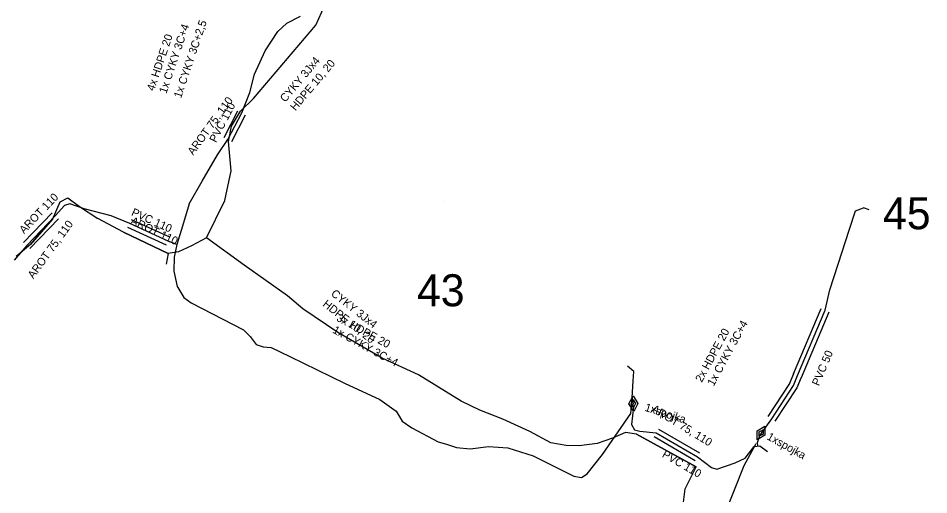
# Model space of a CAD drawing. Extents: x -651943 to -618711, y -1138561 to -1100552.
# Drawn here: x -642521.5 to -642436.1, y -1114338.4 to -1114293.7 of the extents above; entities that cross this region are included whole.
import ezdxf

# ---------------------------------------------------------------- set-up
doc = ezdxf.new("R2010")
doc.units = 0
for name, color, linetype in [('KT optika', 7, 'Continuous'), ('KT trasa', 7, 'Continuous'), ('KT zařízení', 7, 'Continuous'), ('SATT bloky', 7, 'Continuous'), ('SATT stanice', 7, 'Continuous')]:
    doc.layers.add(name, color=color, linetype=linetype)

# ---------------------------------------------------------------- blocks, each defined once
blk = doc.blocks.new('POINT_DISPLAY')
blk.add_line((0, 0), (0, 0))
blk = doc.blocks.new('TVSPO_1')
at = {"layer": 'KT zařízení'}
for p, q in [((-0.074, 0.0016), (-0.0005, 0.0439)), ((-0.0005, -0.0409), (-0.074, 0.0016)), ((-0.0353, -0.0001), (0, 0.0203)), ((-0.0005, 0.0439), (0.0728, 0.0015)), ((0.0728, 0.0015), (-0.0005, -0.0409)), ((0, 0.0203), (0.0353, 0.0001)), ((0.0353, 0.0001), (0, -0.0204)), ((0, -0.0204), (-0.0353, -0.0001))]:
    blk.add_line(p, q, dxfattribs=at)

msp = doc.modelspace()

# ---------------------------------------------------------------- linework, layer by layer
at = {"layer": 'KT optika'}
for p, q in [((-642493.59, -1114294.31), (-642492.72, -1114292.45)), ((-642496.29, -1114294.14), (-642495, -1114293.49)), ((-642499.42, -1114301.21), (-642493.59, -1114294.31)), ((-642497.15, -1114294.91), (-642496.29, -1114294.14)), ((-642498.33, -1114296.74), (-642497.15, -1114294.91)), ((-642499.33, -1114298.9), (-642498.33, -1114296.74)), ((-642499.77, -1114300.63), (-642499.33, -1114298.9)), ((-642500.62, -1114302.37), (-642499.42, -1114301.21)), ((-642500.52, -1114302.55), (-642499.77, -1114300.63)), ((-642501.81, -1114305.05), (-642500.52, -1114302.55)), ((-642501.49, -1114303.8), (-642500.62, -1114302.37)), ((-642501.75, -1114305.23), (-642501.49, -1114303.8)), ((-642502.78, -1114306.48), (-642501.81, -1114305.05)), ((-642501.52, -1114307.98), (-642501.75, -1114305.23)), ((-642504.22, -1114308.96), (-642502.78, -1114306.48)), ((-642502.11, -1114310.76), (-642501.52, -1114307.98)), ((-642505.45, -1114311.08), (-642504.22, -1114308.96)), ((-642517.53, -1114310.89), (-642516.82, -1114310.52)), ((-642516.82, -1114310.52), (-642515.72, -1114311.32)), ((-642518.25, -1114312.54), (-642517.53, -1114310.89)), ((-642517.13, -1114311.22), (-642517.99, -1114312.19)), ((-642516.62, -1114311.06), (-642517.13, -1114311.22)), ((-642515.28, -1114311.55), (-642516.62, -1114311.06)), ((-642515.72, -1114311.32), (-642513.99, -1114312.44)), ((-642512.75, -1114312.21), (-642515.28, -1114311.55)), ((-642505.45, -1114311.08), (-642506.07, -1114313.17)), ((-642503.83, -1114314.27), (-642502.11, -1114310.76)), ((-642443, -1114311.73), (-642442.26, -1114311.44)), ((-642441.729, -1114311.622), (-642442.26, -1114311.44)), ((-642517.99, -1114312.19), (-642520.67, -1114314.99)), ((-642511.02, -1114312.93), (-642512.75, -1114312.21)), ((-642443.56, -1114313.46), (-642443, -1114311.73)), ((-642520.3, -1114314.89), (-642518.26, -1114312.52)), ((-642511.6, -1114313.74), (-642513.99, -1114312.44)), ((-642507.41, -1114314.57), (-642511.02, -1114312.93)), ((-642506.07, -1114313.17), (-642506.59, -1114314.88)), ((-642511.6, -1114313.74), (-642507.42, -1114315.73)), ((-642444.62, -1114316.72), (-642443.56, -1114313.46)), ((-642520.3, -1114314.89), (-642521.67, -1114316.01)), ((-642506.59, -1114314.88), (-642507.41, -1114314.57)), ((-642506.59, -1114314.88), (-642506.86, -1114316.08)), ((-642503.83, -1114314.27), (-642505.22, -1114315)), ((-642500.29, -1114316.82), (-642503.83, -1114314.27)), ((-642520.67, -1114314.99), (-642521.83, -1114316.35)), ((-642507.42, -1114315.73), (-642507.6, -1114316.74)), ((-642506.46, -1114315.58), (-642507.42, -1114315.73)), ((-642505.22, -1114315), (-642506.46, -1114315.58)), ((-642506.86, -1114316.08), (-642506.87, -1114317.39)), ((-642506.87, -1114317.39), (-642506.56, -1114318.83)), ((-642496.24, -1114319.71), (-642500.29, -1114316.82)), ((-642445.41, -1114319.13), (-642444.62, -1114316.72)), ((-642506.56, -1114318.83), (-642506.51, -1114318.92)), ((-642506.51, -1114318.92), (-642505.95, -1114319.86)), ((-642445.86, -1114321.05), (-642445.41, -1114319.13)), ((-642505.95, -1114319.86), (-642505.25, -1114320.37)), ((-642494.79, -1114320.93), (-642496.24, -1114319.71)), ((-642505.25, -1114320.37), (-642500.35, -1114322.9)), ((-642491.53, -1114323.13), (-642494.79, -1114320.93)), ((-642448.44, -1114327.17), (-642445.86, -1114321.05)), ((-642500.35, -1114322.9), (-642499.73, -1114323.5)), ((-642499.73, -1114323.5), (-642499.16, -1114324.26)), ((-642487.37, -1114325.54), (-642491.53, -1114323.13)), ((-642499.16, -1114324.26), (-642498.51, -1114324.48)), ((-642498.51, -1114324.48), (-642497.75, -1114324.54)), ((-642497.75, -1114324.54), (-642496.01, -1114325.4)), ((-642496.01, -1114325.4), (-642490.89, -1114327.88)), ((-642483.95, -1114327.1), (-642487.37, -1114325.54)), ((-642463.79, -1114326.78), (-642464.375, -1114326.287)), ((-642463.84, -1114327.68), (-642463.79, -1114326.78)), ((-642479.97, -1114329.58), (-642483.95, -1114327.1)), ((-642463.95, -1114329.27), (-642463.84, -1114327.68)), ((-642448.82, -1114328.11), (-642448.44, -1114327.17)), ((-642490.89, -1114327.88), (-642487.57, -1114329.43)), ((-642450.86, -1114331.23), (-642448.82, -1114328.11)), ((-642487.57, -1114329.43), (-642486.06, -1114330.5)), ((-642464.06, -1114330.74), (-642463.95, -1114329.27)), ((-642463.95, -1114329.27), (-642463.84, -1114329.81)), ((-642478.22, -1114330.42), (-642479.97, -1114329.58)), ((-642463.8, -1114330.14), (-642464.01, -1114331.75)), ((-642463.8, -1114330.14), (-642463.84, -1114329.81)), ((-642486.06, -1114330.5), (-642485.49, -1114331.44)), ((-642476.04, -1114331.27), (-642478.22, -1114330.42)), ((-642466.73, -1114334.56), (-642464.06, -1114330.74)), ((-642485.49, -1114331.44), (-642484.57, -1114332.09)), ((-642473.53, -1114332.42), (-642476.04, -1114331.27)), ((-642464.01, -1114331.75), (-642463.71, -1114332.26)), ((-642451.99, -1114332.8), (-642450.86, -1114331.23)), ((-642484.57, -1114332.09), (-642482.13, -1114333.4)), ((-642471.55, -1114333.47), (-642473.53, -1114332.42)), ((-642464.56, -1114332.51), (-642465.78, -1114333.03)), ((-642463.54, -1114332.66), (-642464.56, -1114332.51)), ((-642463.71, -1114332.26), (-642463.23, -1114332.39)), ((-642463.54, -1114332.66), (-642457.95, -1114335.74)), ((-642463.23, -1114332.39), (-642461.68, -1114332.55)), ((-642461.68, -1114332.55), (-642457.83, -1114334.78)), ((-642452.19, -1114333.44), (-642451.99, -1114332.8)), ((-642482.13, -1114333.4), (-642481.34, -1114333.62)), ((-642481.34, -1114333.62), (-642480.39, -1114333.91)), ((-642470.11, -1114333.73), (-642471.55, -1114333.47)), ((-642468.9, -1114333.77), (-642470.11, -1114333.73)), ((-642467.21, -1114333.53), (-642468.9, -1114333.77)), ((-642465.78, -1114333.03), (-642467.21, -1114333.53)), ((-642452.159, -1114333.778), (-642452.19, -1114333.44)), ((-642480.39, -1114333.91), (-642479.13, -1114334.04)), ((-642479.13, -1114334.04), (-642477.39, -1114333.82)), ((-642477.39, -1114333.82), (-642475.58, -1114333.95)), ((-642475.58, -1114333.95), (-642473.2, -1114334.71)), ((-642468.14, -1114336.4), (-642466.73, -1114334.56)), ((-642453.34, -1114334.92), (-642452.51, -1114333.81)), ((-642452.51, -1114333.81), (-642451.96, -1114333.76)), ((-642451.96, -1114333.76), (-642451.26, -1114334.294)), ((-642473.2, -1114334.71), (-642469.41, -1114336.6)), ((-642457.83, -1114334.78), (-642456.49, -1114335.79)), ((-642455.99, -1114335.94), (-642454.28, -1114335.35)), ((-642454.28, -1114335.35), (-642453.34, -1114334.92)), ((-642458.96, -1114337.79), (-642457.95, -1114335.74)), ((-642456.49, -1114335.79), (-642455.99, -1114335.94)), ((-642469.41, -1114336.6), (-642468.7, -1114336.74)), ((-642468.7, -1114336.74), (-642468.14, -1114336.4)), ((-642459.15, -1114339.29), (-642458.96, -1114337.79))]:
    msp.add_line(p, q, dxfattribs=at)
at = {"layer": 'KT trasa'}
for p, q in [((-642493.59, -1114294.31), (-642492.72, -1114292.45)), ((-642496.29, -1114294.14), (-642495, -1114293.49)), ((-642499.42, -1114301.21), (-642493.59, -1114294.31)), ((-642497.15, -1114294.91), (-642496.29, -1114294.14)), ((-642498.33, -1114296.74), (-642497.15, -1114294.91)), ((-642499.33, -1114298.9), (-642498.33, -1114296.74)), ((-642499.77, -1114300.63), (-642499.33, -1114298.9)), ((-642500.62, -1114302.37), (-642499.42, -1114301.21)), ((-642500.52, -1114302.55), (-642499.77, -1114300.63)), ((-642501.81, -1114305.05), (-642500.52, -1114302.55)), ((-642501.49, -1114303.8), (-642500.62, -1114302.37)), ((-642501.75, -1114305.23), (-642501.49, -1114303.8)), ((-642502.78, -1114306.48), (-642501.81, -1114305.05)), ((-642501.52, -1114307.98), (-642501.75, -1114305.23)), ((-642504.22, -1114308.96), (-642502.78, -1114306.48)), ((-642502.11, -1114310.76), (-642501.52, -1114307.98)), ((-642505.45, -1114311.08), (-642504.22, -1114308.96)), ((-642517.53, -1114310.89), (-642516.82, -1114310.52)), ((-642516.82, -1114310.52), (-642515.72, -1114311.32)), ((-642518.25, -1114312.54), (-642517.53, -1114310.89)), ((-642517.13, -1114311.22), (-642517.99, -1114312.19)), ((-642516.62, -1114311.06), (-642517.13, -1114311.22)), ((-642515.28, -1114311.55), (-642516.62, -1114311.06)), ((-642515.72, -1114311.32), (-642513.99, -1114312.44)), ((-642512.75, -1114312.21), (-642515.28, -1114311.55)), ((-642505.45, -1114311.08), (-642506.07, -1114313.17)), ((-642503.83, -1114314.27), (-642502.11, -1114310.76)), ((-642443, -1114311.73), (-642442.26, -1114311.44)), ((-642441.729, -1114311.622), (-642442.26, -1114311.44)), ((-642517.99, -1114312.19), (-642520.67, -1114314.99)), ((-642511.02, -1114312.93), (-642512.75, -1114312.21)), ((-642443.56, -1114313.46), (-642443, -1114311.73)), ((-642520.3, -1114314.89), (-642518.26, -1114312.52)), ((-642511.6, -1114313.74), (-642513.99, -1114312.44)), ((-642507.41, -1114314.57), (-642511.02, -1114312.93)), ((-642506.07, -1114313.17), (-642506.59, -1114314.88)), ((-642511.6, -1114313.74), (-642507.42, -1114315.73)), ((-642444.62, -1114316.72), (-642443.56, -1114313.46)), ((-642520.3, -1114314.89), (-642521.67, -1114316.01)), ((-642506.59, -1114314.88), (-642507.41, -1114314.57)), ((-642506.59, -1114314.88), (-642506.86, -1114316.08)), ((-642503.83, -1114314.27), (-642505.22, -1114315)), ((-642500.29, -1114316.82), (-642503.83, -1114314.27)), ((-642520.67, -1114314.99), (-642521.83, -1114316.35)), ((-642507.42, -1114315.73), (-642507.6, -1114316.74)), ((-642506.46, -1114315.58), (-642507.42, -1114315.73)), ((-642505.22, -1114315), (-642506.46, -1114315.58)), ((-642506.86, -1114316.08), (-642506.87, -1114317.39)), ((-642506.87, -1114317.39), (-642506.56, -1114318.83)), ((-642496.24, -1114319.71), (-642500.29, -1114316.82)), ((-642445.41, -1114319.13), (-642444.62, -1114316.72)), ((-642506.56, -1114318.83), (-642506.51, -1114318.92)), ((-642506.51, -1114318.92), (-642505.95, -1114319.86)), ((-642445.86, -1114321.05), (-642445.41, -1114319.13)), ((-642505.95, -1114319.86), (-642505.25, -1114320.37)), ((-642494.79, -1114320.93), (-642496.24, -1114319.71)), ((-642505.25, -1114320.37), (-642500.35, -1114322.9)), ((-642491.53, -1114323.13), (-642494.79, -1114320.93)), ((-642448.44, -1114327.17), (-642445.86, -1114321.05)), ((-642500.35, -1114322.9), (-642499.73, -1114323.5)), ((-642499.73, -1114323.5), (-642499.16, -1114324.26)), ((-642487.37, -1114325.54), (-642491.53, -1114323.13)), ((-642499.16, -1114324.26), (-642498.51, -1114324.48)), ((-642498.51, -1114324.48), (-642497.75, -1114324.54)), ((-642497.75, -1114324.54), (-642496.01, -1114325.4)), ((-642496.01, -1114325.4), (-642490.89, -1114327.88)), ((-642483.95, -1114327.1), (-642487.37, -1114325.54)), ((-642463.79, -1114326.78), (-642464.375, -1114326.287)), ((-642463.84, -1114327.68), (-642463.79, -1114326.78)), ((-642479.97, -1114329.58), (-642483.95, -1114327.1)), ((-642463.95, -1114329.27), (-642463.84, -1114327.68)), ((-642448.82, -1114328.11), (-642448.44, -1114327.17)), ((-642490.89, -1114327.88), (-642487.57, -1114329.43)), ((-642450.86, -1114331.23), (-642448.82, -1114328.11)), ((-642487.57, -1114329.43), (-642486.06, -1114330.5)), ((-642464.06, -1114330.74), (-642463.95, -1114329.27)), ((-642463.95, -1114329.27), (-642463.84, -1114329.81)), ((-642478.22, -1114330.42), (-642479.97, -1114329.58)), ((-642463.8, -1114330.14), (-642464.01, -1114331.75)), ((-642463.8, -1114330.14), (-642463.84, -1114329.81)), ((-642486.06, -1114330.5), (-642485.49, -1114331.44)), ((-642476.04, -1114331.27), (-642478.22, -1114330.42)), ((-642466.73, -1114334.56), (-642464.06, -1114330.74)), ((-642485.49, -1114331.44), (-642484.57, -1114332.09)), ((-642473.53, -1114332.42), (-642476.04, -1114331.27)), ((-642464.01, -1114331.75), (-642463.71, -1114332.26)), ((-642451.99, -1114332.8), (-642450.86, -1114331.23)), ((-642484.57, -1114332.09), (-642482.13, -1114333.4)), ((-642471.55, -1114333.47), (-642473.53, -1114332.42)), ((-642464.56, -1114332.51), (-642465.78, -1114333.03)), ((-642463.54, -1114332.66), (-642464.56, -1114332.51)), ((-642463.71, -1114332.26), (-642463.23, -1114332.39)), ((-642463.54, -1114332.66), (-642457.95, -1114335.74)), ((-642463.23, -1114332.39), (-642461.68, -1114332.55)), ((-642461.68, -1114332.55), (-642457.83, -1114334.78)), ((-642452.19, -1114333.44), (-642451.99, -1114332.8)), ((-642482.13, -1114333.4), (-642481.34, -1114333.62)), ((-642481.34, -1114333.62), (-642480.39, -1114333.91)), ((-642470.11, -1114333.73), (-642471.55, -1114333.47)), ((-642468.9, -1114333.77), (-642470.11, -1114333.73)), ((-642467.21, -1114333.53), (-642468.9, -1114333.77)), ((-642465.78, -1114333.03), (-642467.21, -1114333.53)), ((-642453.452, -1114335.606), (-642452.331, -1114333.536)), ((-642452.159, -1114333.778), (-642452.19, -1114333.44)), ((-642480.39, -1114333.91), (-642479.13, -1114334.04)), ((-642479.13, -1114334.04), (-642477.39, -1114333.82)), ((-642477.39, -1114333.82), (-642475.58, -1114333.95)), ((-642475.58, -1114333.95), (-642473.2, -1114334.71)), ((-642468.14, -1114336.4), (-642466.73, -1114334.56)), ((-642453.34, -1114334.92), (-642452.51, -1114333.81)), ((-642452.51, -1114333.81), (-642451.96, -1114333.76)), ((-642451.96, -1114333.76), (-642451.26, -1114334.294)), ((-642473.2, -1114334.71), (-642469.41, -1114336.6)), ((-642457.83, -1114334.78), (-642456.49, -1114335.79)), ((-642455.99, -1114335.94), (-642454.28, -1114335.35)), ((-642454.28, -1114335.35), (-642453.34, -1114334.92)), ((-642458.96, -1114337.79), (-642457.95, -1114335.74)), ((-642456.49, -1114335.79), (-642455.99, -1114335.94)), ((-642455.513, -1114340.77), (-642453.452, -1114335.606)), ((-642469.41, -1114336.6), (-642468.7, -1114336.74)), ((-642468.7, -1114336.74), (-642468.14, -1114336.4)), ((-642459.15, -1114339.29), (-642458.96, -1114337.79))]:
    msp.add_line(p, q, dxfattribs=at)
at = {"layer": 'KT zařízení'}
for p, q in [((-642502.165, -1114304.866), (-642500.875, -1114302.366)), ((-642501.49, -1114303.8), (-642500.62, -1114302.37)), ((-642501.454, -1114305.233), (-642500.164, -1114302.733)), ((-642501.75, -1114305.23), (-642501.49, -1114303.8)), ((-642518.278, -1114311.913), (-642520.958, -1114314.713)), ((-642517.701, -1114312.466), (-642520.381, -1114315.266)), ((-642518.26, -1114312.52), (-642520.3, -1114314.89)), ((-642507.244, -1114314.205), (-642510.854, -1114312.565)), ((-642507.42, -1114315.73), (-642511.6, -1114313.74)), ((-642507.575, -1114314.934), (-642511.185, -1114313.294)), ((-642448.808, -1114327.014), (-642446.228, -1114320.894)), ((-642448.081, -1114327.35), (-642445.491, -1114321.205)), ((-642449.19, -1114327.96), (-642448.798, -1114326.989)), ((-642448.464, -1114328.296), (-642448.069, -1114327.319)), ((-642451.194, -1114331.011), (-642449.175, -1114327.923)), ((-642450.525, -1114331.448), (-642448.485, -1114328.328)), ((-642457.95, -1114335.74), (-642463.54, -1114332.66)), ((-642461.88, -1114332.896), (-642458.03, -1114335.126)), ((-642461.479, -1114332.203), (-642457.629, -1114334.433))]:
    msp.add_line(p, q, dxfattribs=at)

# ---------------------------------------------------------------- block references
for p, xscale, yscale, rotation in [((-642463.84, -1114329.81), 10.000014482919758, 10.000014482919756, -87.43408555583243), ((-642451.85, -1114332.56), 9.999995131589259, 9.999995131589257, 59.75908050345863)]:
    msp.add_blockref('TVSPO_1', p, dxfattribs=dict(at, xscale=xscale, yscale=yscale, rotation=rotation))
at = {"layer": 'SATT stanice'}
msp.add_blockref('POINT_DISPLAY', (-642481.563, -1114310.838), dxfattribs=at)

# ---------------------------------------------------------------- texts
at = {"layer": 'KT zařízení'}
for s, height, rotation, p in [('1x CYKY 3C+4', 0.75, 71.3705, (-642507.585, -1114300.79)), ('1x CYKY 3C+2,5', 0.75, 71.3705, (-642506.21, -1114301.216)), ('4x HDPE 20', 0.75, 71.3705, (-642508.737, -1114300.546)), ('CYKY 3Jx4', 0.75, 49.80461, (-642496.442, -1114301.598)), ('HDPE 10, 20', 0.75, 49.80461, (-642495.487, -1114302.405)), ('AROT 75, 110 ', 0.74998, 53.99831, (-642505.063, -1114306.571)), ('PVC 110', 0.75, 62.70627, (-642502.933, -1114305.385)), ('AROT 110', 0.75, 46.25445, (-642520.911, -1114313.93)), ('PVC 110', 0.75, 335.56801, (-642510.925, -1114312.123)), ('AROT 110', 0.75, 334.54197, (-642511.001, -1114312.915)), ('AROT 75, 110 ', 0.74998, 53.99831, (-642520.037, -1114318.154)), ('CYKY 3Jx4', 0.75, 321.65545, (-642492.22, -1114319.612)), ('HDPE 10, 20', 0.75, 321.65545, (-642492.996, -1114320.593)), ('3x HDPE 20', 0.75, 331.36784, (-642491.712, -1114321.99)), ('1x CYKY 3C+4', 0.75, 331.36784, (-642492.072, -1114323.12)), ('1x CYKY 3C+4', 0.74999, 61.58901, (-642456.293, -1114328.22)), ('2x HDPE 20', 0.75, 61.58901, (-642457.414, -1114327.867)), ('PVC 50', 0.75, 67.14124, (-642446.439, -1114328.2)), ('1xspojka', 0.75, 342.31336, (-642462.818, -1114330.466)), ('AROT 75, 110 ', 0.74996, 328.52533, (-642462.202, -1114330.49)), ('1xspojka', 0.75, 330.76066, (-642451.381, -1114333.119)), ('PVC 110', 0.75, 329.91969, (-642461.195, -1114334.768))]:
    msp.add_text(s, height=height, rotation=rotation, dxfattribs=at).set_placement(p)
at = {"layer": 'SATT bloky'}
for s, p in [('45', (-642440.438, -1114313.456)), ('43', (-642484.102, -1114320.677))]:
    msp.add_text(s, height=3, dxfattribs=at).set_placement(p)

doc.saveas('drawing.dxf')
